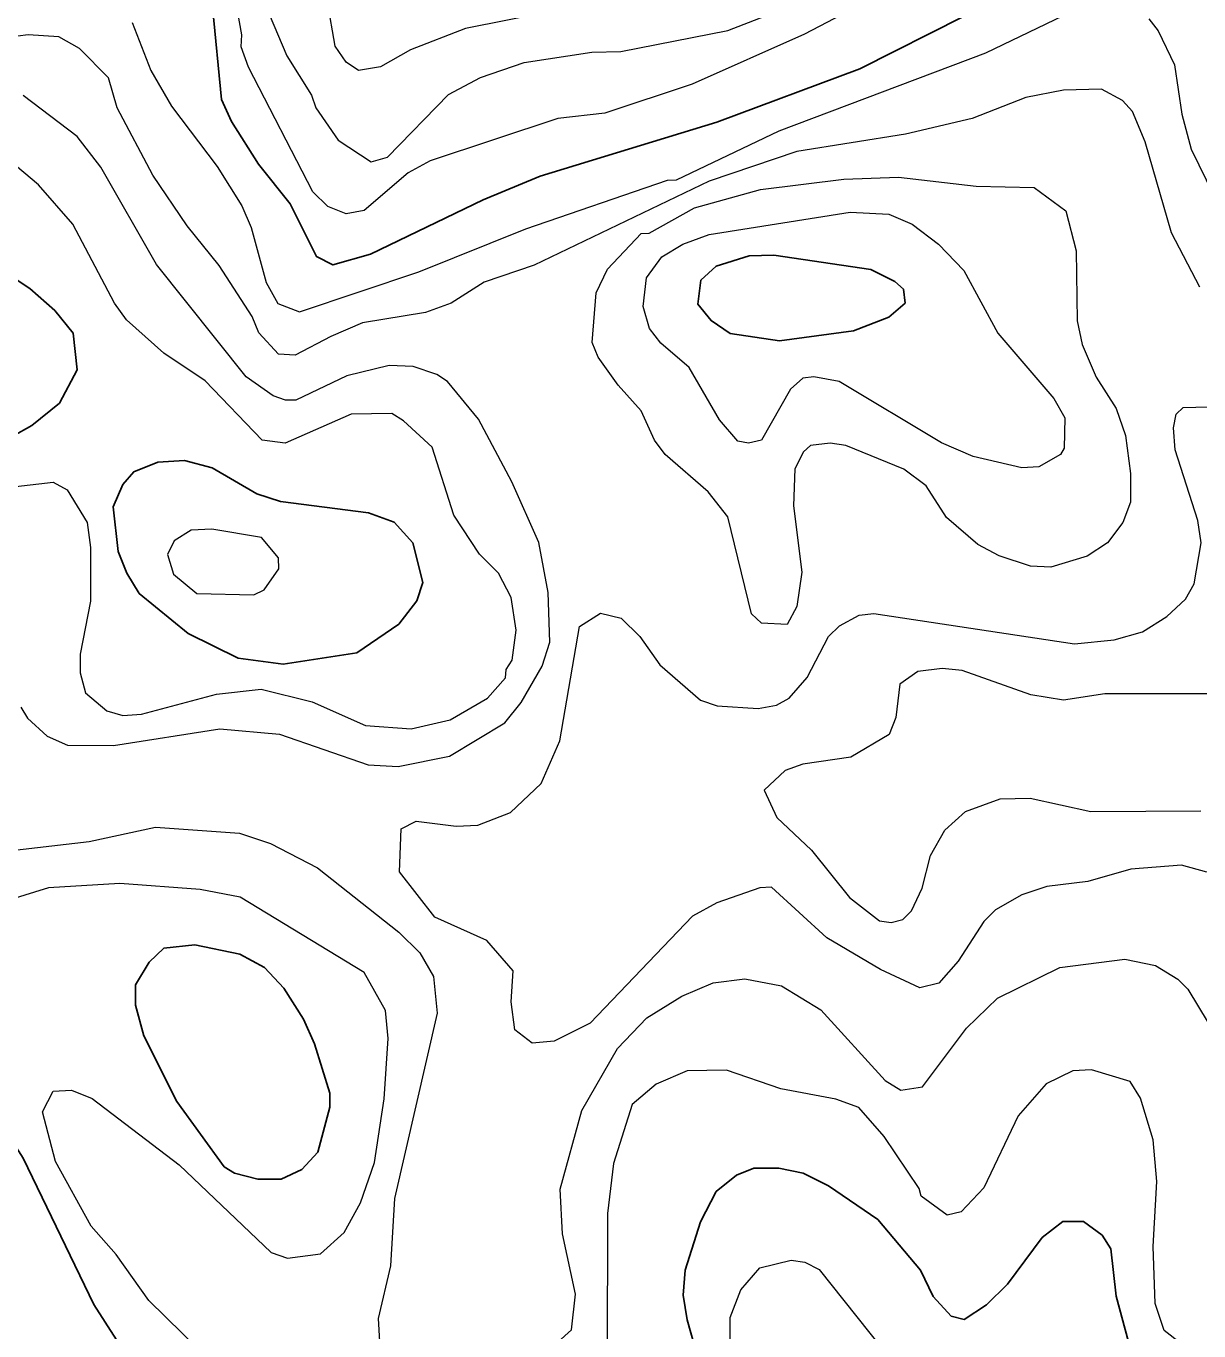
# Model space of a CAD drawing. Extents: x 673.3 to 698.5, y 6984.3 to 7012.3.
# Drawn here: x 691.93 to 692.864, y 7007.162 to 7008.2 of the extents above; entities that cross this region are included whole.
import ezdxf

# ---------------------------------------------------------------- set-up
doc = ezdxf.new("R2010")
doc.units = 0
doc.header["$LTSCALE"] = 0.032
doc.layers.add('1', color=7, linetype='Continuous', lineweight=25)
doc.layers.add('2', color=7, linetype='Continuous', lineweight=13)

msp = doc.modelspace()

# ---------------------------------------------------------------- linework, layer by layer
at = {"layer": '1'}
for points in [[(692.6768, 7008.2074), (692.5937, 7008.1656), (692.4799, 7008.123), (692.3393, 7008.08), (692.294, 7008.0613), (692.2044, 7008.018), (692.1745, 7008.0095), (692.1614, 7008.0161), (692.1406, 7008.058), (692.1153, 7008.0897), (692.0939, 7008.1236), (692.0858, 7008.1411), (692.0787, 7008.2149)], [(691.9045, 7007.8649), (691.9351, 7007.8817), (691.9569, 7007.8995), (691.971, 7007.9261), (691.9678, 7007.9553), (691.9533, 7007.9733), (691.9335, 7007.9908), (691.892, 7008.0179)], [(691.8725, 7007.1477), (691.8079, 7007.209), (691.7788, 7007.2404), (691.7697, 7007.2723), (691.7667, 7007.3035), (691.7732, 7007.3337), (691.782, 7007.3598), (691.8063, 7007.3902), (691.8161, 7007.397), (691.8407, 7007.3985), (691.8678, 7007.3796), (691.9028, 7007.3381), (691.928, 7007.2989), (691.9844, 7007.1826), (692.0228, 7007.1227)], [(692.4784, 7007.0923), (692.4565, 7007.1702), (692.4532, 7007.1898), (692.4548, 7007.2099), (692.4669, 7007.2484), (692.4794, 7007.2723), (692.4956, 7007.2853), (692.5094, 7007.291), (692.5292, 7007.291), (692.5487, 7007.2869), (692.5687, 7007.2768), (692.6081, 7007.25), (692.6419, 7007.2099), (692.6521, 7007.1889), (692.6663, 7007.1733), (692.6768, 7007.1707), (692.6944, 7007.1823), (692.7111, 7007.1988), (692.7387, 7007.2358), (692.7553, 7007.2486), (692.7718, 7007.2485), (692.7865, 7007.2377), (692.7934, 7007.2267), (692.7976, 7007.1891), (692.8075, 7007.1527)]]:
    msp.add_lwpolyline(points, dxfattribs=at)
for points in [[(692.5888, 7007.9572), (692.6168, 7007.9679), (692.6297, 7007.9792), (692.6286, 7007.9901), (692.6217, 7007.9963), (692.6025, 7008.0059), (692.5254, 7008.0173), (692.5058, 7008.0167), (692.4795, 7008.0086), (692.4672, 7007.9973), (692.4648, 7007.9782), (692.4754, 7007.9652), (692.4907, 7007.9549), (692.5298, 7007.9491)], [(692.2269, 7007.7237), (692.2414, 7007.7423), (692.2462, 7007.7568), (692.2382, 7007.7884), (692.2234, 7007.8049), (692.2028, 7007.8123), (692.1328, 7007.8213), (692.114, 7007.8275), (692.0785, 7007.8481), (692.0565, 7007.8538), (692.0352, 7007.8525), (692.0161, 7007.8449), (692.0075, 7007.8347), (691.9996, 7007.8171), (692.0036, 7007.7816), (692.0105, 7007.7644), (692.0205, 7007.7482), (692.0593, 7007.7162), (692.0992, 7007.6966), (692.135, 7007.6918), (692.1936, 7007.7008)], [(692.1356, 7007.4341), (692.12, 7007.4506), (692.1005, 7007.4612), (692.0647, 7007.4686), (692.04, 7007.4659), (692.0284, 7007.4549), (692.0175, 7007.4369), (692.0175, 7007.4206), (692.0242, 7007.3962), (692.0504, 7007.3439), (692.0881, 7007.2921), (692.0962, 7007.2871), (692.1149, 7007.2822), (692.1334, 7007.2822), (692.1498, 7007.29), (692.1625, 7007.3036), (692.1722, 7007.3396), (692.1722, 7007.3505), (692.16, 7007.3898), (692.1512, 7007.4096)]]:
    msp.add_lwpolyline(points, close=True, dxfattribs=at)
at = {"layer": '2'}
for points in [[(692.6146, 7008.2272), (692.5498, 7008.1932), (692.4603, 7008.1533), (692.391, 7008.1303), (692.3536, 7008.1259), (692.252, 7008.0923), (692.2343, 7008.0828), (692.1995, 7008.0528), (692.1852, 7008.0501), (692.1704, 7008.0561), (692.1586, 7008.0676), (692.1073, 7008.1667), (692.1015, 7008.183), (692.1021, 7008.1925), (692.0879, 7008.271)], [(692.0149, 7008.2023), (692.0296, 7008.1642), (692.0461, 7008.1357), (692.0824, 7008.0878), (692.1021, 7008.0566), (692.1095, 7008.0394), (692.1214, 7007.9954), (692.1306, 7007.9788), (692.1479, 7007.9721), (692.2428, 7008.0039), (692.328, 7008.0382), (692.4408, 7008.0769), (692.4479, 7008.0771), (692.5295, 7008.1163), (692.694, 7008.1782), (692.7761, 7008.2177)], [(692.3777, 7008.217), (692.28, 7008.1975), (692.2364, 7008.1806), (692.2123, 7008.1671), (692.1948, 7008.1642), (692.185, 7008.1707), (692.1763, 7008.1836), (692.1703, 7008.2185)], [(692.1239, 7008.2091), (692.1379, 7008.1758), (692.1575, 7008.1445), (692.1609, 7008.1345), (692.1787, 7008.1087), (692.2049, 7008.0916), (692.218, 7008.0952), (692.2664, 7008.1451), (692.2919, 7008.1587), (692.3266, 7008.1705), (692.3806, 7008.1787), (692.4035, 7008.1792), (692.4887, 7008.1959), (692.5311, 7008.2124)], [(692.8237, 7008.2054), (692.8312, 7008.1956), (692.8441, 7008.1686), (692.8498, 7008.1295), (692.8573, 7008.1016), (692.8934, 7008.0278)], [(692.1445, 7007.9377), (692.1312, 7007.9385), (692.1155, 7007.9554), (692.1102, 7007.9686), (692.0841, 7008.0091), (692.0585, 7008.0406), (692.0314, 7008.081), (692.0029, 7008.1345), (691.996, 7008.1583), (691.9729, 7008.1818), (691.9565, 7008.1909), (691.9321, 7008.1925), (691.9073, 7008.1894)], [(691.9263, 7007.6577), (691.9315, 7007.6489), (691.9473, 7007.6347), (691.9635, 7007.6275), (692.0001, 7007.6272), (692.0847, 7007.6405), (692.132, 7007.6362), (692.2025, 7007.6118), (692.2265, 7007.6104), (692.2672, 7007.6187), (692.3113, 7007.6453), (692.3243, 7007.6614), (692.3409, 7007.6904), (692.3472, 7007.7094), (692.3458, 7007.7489), (692.3383, 7007.7886), (692.317, 7007.837), (692.2905, 7007.8867), (692.2656, 7007.9167), (692.2572, 7007.9224), (692.2383, 7007.9288), (692.2194, 7007.9295), (692.1855, 7007.9214), (692.1451, 7007.902), (692.1367, 7007.9019), (692.1271, 7007.9053), (692.1055, 7007.9205), (692.0342, 7008.0099), (691.9899, 7008.0873), (691.9712, 7008.1117), (691.9281, 7008.1444)], [(692.8642, 7007.9917), (692.8417, 7008.0351), (692.8208, 7008.1075), (692.8106, 7008.1315), (692.8026, 7008.1403), (692.786, 7008.1494), (692.7557, 7008.1486), (692.7259, 7008.1428), (692.6831, 7008.1261), (692.6301, 7008.1136), (692.5435, 7008.0997), (692.4738, 7008.0762), (692.3347, 7008.0092), (692.295, 7007.9958), (692.2685, 7007.9791), (692.2482, 7007.9717), (692.1981, 7007.9634), (692.1728, 7007.9526), (692.1445, 7007.9377)], [(691.9224, 7007.8333), (691.952, 7007.8366), (691.963, 7007.8307), (691.9791, 7007.8046), (691.9816, 7007.7846), (691.9816, 7007.742), (691.9736, 7007.6999), (691.9736, 7007.6851), (691.9776, 7007.669), (691.9947, 7007.6547), (692.0075, 7007.651), (692.0222, 7007.6522), (692.082, 7007.668), (692.1174, 7007.6721), (692.1581, 7007.6619), (692.2004, 7007.6431), (692.2367, 7007.6405), (692.2677, 7007.6475), (692.2975, 7007.6648), (692.3119, 7007.6809), (692.3123, 7007.6876), (692.3171, 7007.6952), (692.3204, 7007.719), (692.3164, 7007.7449), (692.3063, 7007.7643), (692.2912, 7007.7795), (692.2707, 7007.8105), (692.2534, 7007.8646), (692.2308, 7007.8855), (692.2214, 7007.8912), (692.1891, 7007.8909), (692.1366, 7007.8677), (692.1182, 7007.8702), (692.0728, 7007.9173), (692.04, 7007.9394), (692.0104, 7007.9659), (692.0008, 7007.979), (691.9677, 7008.0419), (691.9404, 7008.0733), (691.917, 7008.0928)], [(692.8697, 7007.5264), (692.8497, 7007.532), (692.8094, 7007.5288), (692.7752, 7007.5191), (692.7426, 7007.515), (692.7227, 7007.5084), (692.7018, 7007.4964), (692.6923, 7007.4871), (692.6719, 7007.4557), (692.6565, 7007.4382), (692.6416, 7007.4343), (692.6103, 7007.449), (692.5674, 7007.4743), (692.5235, 7007.5146), (692.5142, 7007.5141), (692.48, 7007.502), (692.4605, 7007.4913), (692.3792, 7007.4063), (692.3506, 7007.3919), (692.333, 7007.3904), (692.3194, 7007.4009), (692.3164, 7007.4234), (692.3179, 7007.4479), (692.2971, 7007.4722), (692.2555, 7007.4907), (692.2276, 7007.5267), (692.2288, 7007.5609), (692.2407, 7007.5671), (692.2725, 7007.5631), (692.2899, 7007.5638), (692.3158, 7007.5738), (692.3403, 7007.5971), (692.355, 7007.631), (692.3707, 7007.7218), (692.3875, 7007.7324), (692.4039, 7007.7284), (692.4188, 7007.7139), (692.4347, 7007.6915), (692.467, 7007.6633), (692.4802, 7007.6588), (692.5129, 7007.6567), (692.5275, 7007.6594), (692.5375, 7007.6648), (692.5518, 7007.6814), (692.5688, 7007.714), (692.5775, 7007.7224), (692.5933, 7007.7308), (692.605, 7007.7322), (692.7646, 7007.7081), (692.796, 7007.7112), (692.8185, 7007.7176), (692.8381, 7007.7299), (692.8528, 7007.7436), (692.8597, 7007.7559), (692.8652, 7007.7885), (692.8627, 7007.8062), (692.8446, 7007.8623), (692.8432, 7007.8799), (692.8455, 7007.8907), (692.8509, 7007.8961), (692.8814, 7007.897)], [(692.8777, 7007.6682), (692.7886, 7007.6682), (692.7558, 7007.6633), (692.7298, 7007.6675), (692.6752, 7007.6869), (692.6592, 7007.6885), (692.64, 7007.6861), (692.6257, 7007.6759), (692.6225, 7007.6494), (692.6171, 7007.6359), (692.5865, 7007.6179), (692.5485, 7007.6123), (692.5343, 7007.6073), (692.5176, 7007.5917), (692.5278, 7007.57), (692.5553, 7007.544), (692.5856, 7007.5063), (692.6094, 7007.4878), (692.6187, 7007.4865), (692.6279, 7007.4889), (692.6349, 7007.4958), (692.6434, 7007.5136), (692.65, 7007.5396), (692.6615, 7007.5599), (692.6777, 7007.5747), (692.7054, 7007.5847)], [(692.7054, 7007.5847), (692.7293, 7007.5852), (692.7775, 7007.5748), (692.8651, 7007.5751)], [(691.9099, 7007.5426), (691.9806, 7007.5509), (692.0334, 7007.5622), (692.1002, 7007.5574), (692.125, 7007.5492), (692.1624, 7007.5299), (692.227, 7007.4788), (692.2436, 7007.4623), (692.2546, 7007.4435), (692.2576, 7007.4142), (692.2235, 7007.2669), (692.2203, 7007.2132), (692.2105, 7007.1715), (692.2115, 7007.153)], [(692.1091, 7007.1064), (692.0281, 7007.1858), (692.0021, 7007.2224), (691.9821, 7007.2448), (691.9538, 7007.2962), (691.9434, 7007.3358), (691.9521, 7007.3522), (691.9666, 7007.3529), (691.9829, 7007.3465), (692.0521, 7007.2936), (692.1254, 7007.2238), (692.1385, 7007.2194), (692.1648, 7007.2229), (692.1835, 7007.2398), (692.1964, 7007.2633), (692.2075, 7007.2955), (692.2153, 7007.3461), (692.2186, 7007.3942), (692.2163, 7007.4165), (692.1995, 7007.4467), (692.1008, 7007.5066), (692.0689, 7007.5126), (692.0051, 7007.5174), (691.9483, 7007.514), (691.8992, 7007.4989)], [(692.3535, 7007.1526), (692.3644, 7007.1623), (692.3676, 7007.1907), (692.3571, 7007.2386), (692.3554, 7007.2743), (692.3727, 7007.3369), (692.4009, 7007.3861), (692.4244, 7007.4105), (692.4521, 7007.4277), (692.4771, 7007.4385), (692.5022, 7007.4417), (692.5313, 7007.4359), (692.5626, 7007.4168), (692.6138, 7007.3607), (692.6264, 7007.353), (692.6437, 7007.3557), (692.6785, 7007.4024), (692.7032, 7007.4262), (692.7529, 7007.4507), (692.8047, 7007.4571), (692.8289, 7007.4521), (692.8468, 7007.4413), (692.8547, 7007.4333), (692.8709, 7007.4067)], [(692.849, 7007.1514), (692.8359, 7007.1618), (692.8286, 7007.1833), (692.827, 7007.2287), (692.8301, 7007.2803), (692.827, 7007.3135), (692.817, 7007.3467), (692.8089, 7007.36), (692.7781, 7007.3692), (692.7633, 7007.3685), (692.7419, 7007.3581), (692.7198, 7007.3325), (692.6923, 7007.2753), (692.6743, 7007.2561), (692.6633, 7007.2537), (692.6425, 7007.2686), (692.641, 7007.2748), (692.6131, 7007.3161), (692.5929, 7007.3392), (692.5746, 7007.3458), (692.531, 7007.3541), (692.4877, 7007.369), (692.4563, 7007.3685), (692.4318, 7007.3578), (692.4127, 7007.3415), (692.3978, 7007.2947), (692.3929, 7007.2548), (692.3928, 7007.14)], [(692.4906, 7007.1552), (692.4906, 7007.1721), (692.4992, 7007.1943), (692.5141, 7007.2118), (692.5391, 7007.2178), (692.55, 7007.2161), (692.5613, 7007.2103), (692.6109, 7007.148)]]:
    msp.add_lwpolyline(points, dxfattribs=at)
for points in [[(692.6875, 7007.7871), (692.6627, 7007.8087), (692.6466, 7007.8338), (692.6287, 7007.847), (692.5826, 7007.8659), (692.5701, 7007.8676), (692.5545, 7007.8659), (692.549, 7007.8607), (692.542, 7007.8472), (692.5411, 7007.8178), (692.5477, 7007.7651), (692.5437, 7007.7379), (692.5359, 7007.7235), (692.5156, 7007.7245), (692.5076, 7007.7319), (692.4888, 7007.8092), (692.4732, 7007.8289), (692.4388, 7007.8587), (692.4304, 7007.8701), (692.4199, 7007.8935), (692.4014, 7007.9138), (692.3856, 7007.9362), (692.3807, 7007.9479), (692.384, 7007.9872), (692.3931, 7008.0062), (692.4198, 7008.0344), (692.4261, 7008.0349), (692.4621, 7008.0549), (692.5148, 7008.0696), (692.581, 7008.0777), (692.6244, 7008.0793), (692.6864, 7008.0722), (692.7325, 7008.0712), (692.7577, 7008.0525), (692.7658, 7008.0207), (692.7667, 7007.9651), (692.7707, 7007.9462), (692.7818, 7007.9203), (692.7976, 7007.8953), (692.805, 7007.8739), (692.809, 7007.8435), (692.809, 7007.8208), (692.803, 7007.8046), (692.7908, 7007.7884), (692.7746, 7007.7779), (692.7458, 7007.7691), (692.7295, 7007.7699), (692.7045, 7007.7782)], [(692.6586, 7007.868), (692.5772, 7007.9168), (692.5572, 7007.9205), (692.5485, 7007.9193), (692.5387, 7007.9108), (692.5154, 7007.87), (692.5052, 7007.8677), (692.4967, 7007.8692), (692.4821, 7007.8863), (692.4581, 7007.9279), (692.4355, 7007.9472), (692.4263, 7007.9589), (692.4214, 7007.9765), (692.4239, 7007.9993), (692.4363, 7008.016), (692.453, 7008.026), (692.4738, 7008.0338), (692.586, 7008.0516), (692.6168, 7008.05), (692.6354, 7008.0418), (692.6564, 7008.026), (692.6766, 7008.005), (692.7035, 7007.9551), (692.7481, 7007.9032), (692.7568, 7007.8878), (692.7564, 7007.8637), (692.7535, 7007.8586), (692.7362, 7007.8489), (692.7225, 7007.8481), (692.6839, 7007.857)], [(692.1115, 7007.7471), (692.1198, 7007.7511), (692.1314, 7007.7677), (692.1312, 7007.7766), (692.1176, 7007.7927), (692.0781, 7007.7992), (692.0617, 7007.7984), (692.0483, 7007.7899), (692.043, 7007.7792), (692.0476, 7007.7635), (692.0662, 7007.748)]]:
    msp.add_lwpolyline(points, close=True, dxfattribs=at)

doc.saveas('drawing.dxf')
